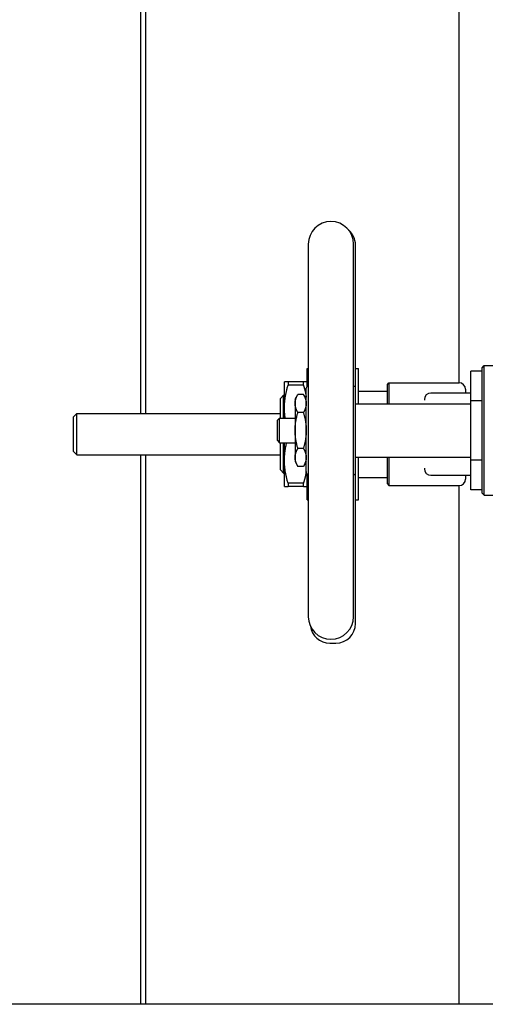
# Model space of a CAD drawing. Header units: inches. Extents: x 5 to 1128, y -85 to 748.
# Tile 594 of 656: x 1031 to 1040, y 374 to 393. Entities that reach past the tile are written whole.
import ezdxf

# ---------------------------------------------------------------- set-up
doc = ezdxf.new("R2010")
doc.units = ezdxf.units.IN
doc.header["$LTSCALE"] = 32
doc.header["$MEASUREMENT"] = 0
doc.layers.add('Visible (ANSI)', color=7, linetype='Continuous', lineweight=30)

msp = doc.modelspace()

# ---------------------------------------------------------------- linework, layer by layer
at = {"layer": 'Visible (ANSI)'}
for p, q in [((1033.63578, 385.16987), (1033.63578, 431.58997)), ((1033.72578, 385.16987), (1033.72578, 431.58997)), ((1039.72578, 385.76029), (1039.72578, 430.75627)), ((1036.83633, 388.4156), (1036.83633, 381.28174)), ((1037.70248, 381.28174), (1037.70248, 388.4156)), ((1037.73885, 385.6718), (1037.73885, 388.40215)), ((1036.81366, 385.68893), (1036.81366, 386.03601)), ((1036.81366, 386.03601), (1036.83633, 386.03601)), ((1037.73885, 386.03601), (1037.79791, 386.03601)), ((1037.79791, 385.36048), (1037.79791, 386.03601)), ((1040.16011, 385.98519), (1039.94358, 385.98519)), ((1039.94358, 385.41693), (1039.94358, 385.98519)), ((1040.16011, 386.04946), (1040.19948, 386.08883)), ((1040.16011, 383.64788), (1040.16011, 386.04946)), ((1040.19948, 383.60851), (1040.19948, 386.08883)), ((1040.19948, 386.08883), (1041.57055, 386.08883)), ((1036.38059, 385.27814), (1036.38059, 385.78011)), ((1036.74547, 385.78011), (1036.44878, 385.78011)), ((1036.44878, 385.78011), (1036.44878, 385.7121)), ((1036.74547, 385.7121), (1036.74547, 385.78011)), ((1036.74547, 385.7121), (1036.44878, 385.7121)), ((1036.79696, 384.0406), (1036.79696, 385.65674)), ((1037.74185, 384.0406), (1037.74185, 385.65674)), ((1037.79791, 385.60294), (1038.34909, 385.60294)), ((1038.34909, 385.72917), (1038.38034, 385.76042)), ((1038.34909, 385.36048), (1038.34909, 385.72917)), ((1038.38034, 385.76042), (1038.38034, 385.36048)), ((1038.38034, 385.76042), (1039.72015, 385.76042)), ((1039.84515, 385.63542), (1039.84515, 385.56357)), ((1036.30185, 385.4617), (1036.36435, 385.5242)), ((1036.30185, 385.08489), (1036.30185, 385.4617)), ((1036.36435, 385.08489), (1036.36435, 385.5242)), ((1036.36435, 385.5242), (1036.38059, 385.5242)), ((1036.58396, 385.44517), (1036.63724, 385.53745)), ((1036.58396, 385.44517), (1036.58396, 385.36525)), ((1036.74369, 385.53745), (1036.63724, 385.53745)), ((1036.79696, 385.44517), (1036.74369, 385.53745)), ((1039.05775, 385.43857), (1039.05775, 385.4291)), ((1039.94358, 385.56357), (1039.18275, 385.56357)), ((1040.16011, 385.41693), (1039.94358, 385.41693)), ((1039.94358, 384.28041), (1039.94358, 385.41693)), ((1036.38059, 385.08489), (1036.38059, 385.27814)), ((1036.58396, 385.36525), (1036.58396, 384.84867)), ((1037.74185, 385.36048), (1039.94358, 385.36048)), ((1032.34578, 385.10737), (1032.40828, 385.16987)), ((1032.34578, 384.44497), (1032.34578, 385.10737)), ((1032.40828, 384.38247), (1032.40828, 385.16987)), ((1032.40828, 385.16987), (1036.30185, 385.16987)), ((1036.24578, 385.04263), (1036.28805, 385.08489)), ((1036.24578, 384.65471), (1036.24578, 385.04263)), ((1036.28805, 384.61245), (1036.28805, 385.08489)), ((1036.28805, 385.08489), (1036.58396, 385.08489)), ((1036.74369, 385.19306), (1036.63724, 385.19306)), ((1036.58396, 384.84867), (1036.58396, 384.33209)), ((1036.24578, 384.65471), (1036.28805, 384.61245)), ((1036.28805, 384.61245), (1036.58396, 384.61245)), ((1036.30185, 384.09064), (1036.30185, 384.61245)), ((1036.36435, 384.02814), (1036.36435, 384.61245)), ((1036.38059, 384.2742), (1036.38059, 384.61245)), ((1036.74369, 384.50428), (1036.63724, 384.50428)), ((1032.34578, 384.44497), (1032.40828, 384.38247)), ((1032.40828, 384.38247), (1036.30185, 384.38247)), ((1033.63578, 373.85867), (1033.63578, 384.38247)), ((1033.72578, 373.85867), (1033.72578, 384.38247)), ((1036.38059, 383.77223), (1036.38059, 384.2742)), ((1036.58396, 384.33209), (1036.58396, 384.25217)), ((1037.74185, 384.33686), (1039.94358, 384.33686)), ((1037.79791, 383.51633), (1037.79791, 384.33686)), ((1038.34909, 383.82317), (1038.34909, 384.33686)), ((1038.38034, 384.33686), (1038.38034, 383.79192)), ((1040.16011, 384.28041), (1039.94358, 384.28041)), ((1039.94358, 383.71215), (1039.94358, 384.28041)), ((1036.30185, 384.09064), (1036.36435, 384.02814)), ((1036.58396, 384.25217), (1036.63724, 384.15989)), ((1036.74369, 384.15989), (1036.63724, 384.15989)), ((1036.79696, 384.25217), (1036.74369, 384.15989)), ((1039.05775, 384.12324), (1039.05775, 384.11377)), ((1036.36435, 384.02814), (1036.38059, 384.02814)), ((1036.81366, 383.51633), (1036.81366, 384.00841)), ((1037.73885, 381.15019), (1037.73885, 384.02554)), ((1037.79791, 383.9494), (1038.34909, 383.9494)), ((1039.18275, 383.98877), (1039.94358, 383.98877)), ((1039.84515, 383.98877), (1039.84515, 383.91692)), ((1036.74547, 383.84024), (1036.44878, 383.84024)), ((1036.44878, 383.84024), (1036.44878, 383.77223)), ((1036.74547, 383.77223), (1036.44878, 383.77223)), ((1036.74547, 383.77223), (1036.74547, 383.84024)), ((1038.34909, 383.82317), (1038.38034, 383.79192)), ((1038.38034, 383.79192), (1039.72015, 383.79192)), ((1039.72578, 373.85867), (1039.72578, 383.79204)), ((1040.16011, 383.71215), (1039.94358, 383.71215)), ((1036.81366, 383.51633), (1036.83633, 383.51633)), ((1037.73885, 383.51633), (1037.79791, 383.51633)), ((1040.16011, 383.64788), (1040.19948, 383.60851)), ((1040.19948, 383.60851), (1041.57055, 383.60851)), ((1037.24673, 380.77617), (1037.36484, 380.77617)), ((1053.80578, 373.85867), (1007.30578, 373.85867))]:
    msp.add_line(p, q, dxfattribs=at)
for centre, radius, start, end in [((1037.2694, 388.4156), 0.43307, 0, 180), ((1037.36484, 388.40215), 0.37402, 0, 49.819948), ((1036.83633, 385.65674), 0.03937, 95.73917, 180), ((1036.81665, 385.85261), 0.15748, 275.73917, 277.180756), ((1037.72216, 385.85261), 0.15748, 262.819244, 264.26083), ((1037.70248, 385.65674), 0.03937, 0, 84.26083), ((1039.72015, 385.63542), 0.125, 0, 90), ((1039.18275, 385.43857), 0.125, 90, 180), ((1039.18275, 384.11377), 0.125, 180, 270), ((1036.83633, 384.0406), 0.03937, 180, 264.26083), ((1036.81665, 383.84473), 0.15748, 82.819244, 84.26083), ((1037.72216, 383.84473), 0.15748, 95.73917, 97.180756), ((1037.70248, 384.0406), 0.03937, 275.73917, 0), ((1039.72015, 383.91692), 0.125, 270, 0), ((1037.2694, 381.28174), 0.43307, 180, 0), ((1037.24673, 381.15019), 0.37402, 187.607436, 270), ((1037.36484, 381.15019), 0.37402, 270, 0)]:
    msp.add_arc(centre, radius, start, end, dxfattribs=at)
for points, weights in [([(1036.44878, 385.78011), (1036.38059, 385.78011), (1036.38059, 385.78011)], [1.0171026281, 1.03775343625, 1]), ([(1036.81366, 385.78011), (1036.81366, 385.78011), (1036.74547, 385.78011)], [1, 1.03775343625, 1.0171026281]), ([(1036.38059, 385.27814), (1036.38059, 385.48307), (1036.44878, 385.7121)], [1, 1.03775343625, 1.0171026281]), ([(1036.74547, 385.7121), (1036.78016, 385.59557), (1036.79696, 385.4883)], [1.0171026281, 1.02750603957, 1.02308693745]), ([(1036.58396, 385.36525), (1036.58396, 385.44517), (1036.63724, 385.53745)], [1, 1.04314139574, 1.01001874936]), ([(1036.74369, 385.53745), (1036.79696, 385.44517), (1036.79696, 385.36525)], [1.01001874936, 1.04314139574, 1]), ([(1036.39473, 385.08489), (1036.38059, 385.18268), (1036.38059, 385.27814)], [1.02230034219, 1.01723860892, 1]), ([(1036.63724, 385.19306), (1036.58396, 385.28534), (1036.58396, 385.36525)], [1.01001874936, 1.04314139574, 1]), ([(1036.79696, 385.36525), (1036.79696, 385.28534), (1036.74369, 385.19306)], [1, 1.04314139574, 1.01001874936]), ([(1036.58396, 384.84867), (1036.58396, 385.0085), (1036.63724, 385.19306)], [1, 1.04314139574, 1.01001874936]), ([(1036.74369, 385.19306), (1036.79696, 385.0085), (1036.79696, 384.84867)], [1.01001874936, 1.04314139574, 1]), ([(1036.63724, 384.50428), (1036.58396, 384.68884), (1036.58396, 384.84867)], [1.01001874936, 1.04314139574, 1]), ([(1036.79696, 384.84867), (1036.79696, 384.68884), (1036.74369, 384.50428)], [1, 1.04314139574, 1.01001874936]), ([(1036.38059, 384.2742), (1036.38059, 384.43737), (1036.42291, 384.61245)], [1, 1.02983050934, 1.02319798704]), ([(1036.58396, 384.33209), (1036.58396, 384.412), (1036.63724, 384.50428)], [1, 1.04314139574, 1.01001874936]), ([(1036.74369, 384.50428), (1036.79696, 384.412), (1036.79696, 384.33209)], [1.01001874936, 1.04314139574, 1]), ([(1036.44878, 383.84024), (1036.38059, 384.06927), (1036.38059, 384.2742)], [1.0171026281, 1.03775343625, 1]), ([(1036.63724, 384.15989), (1036.58396, 384.25217), (1036.58396, 384.33209)], [1.01001874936, 1.04314139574, 1]), ([(1036.79696, 384.33209), (1036.79696, 384.25217), (1036.74369, 384.15989)], [1, 1.04314139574, 1.01001874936]), ([(1036.79696, 384.06404), (1036.78016, 383.95677), (1036.74547, 383.84024)], [1.02308693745, 1.02750603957, 1.0171026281]), ([(1036.38059, 383.77223), (1036.38059, 383.77223), (1036.44878, 383.77223)], [1, 1.03775343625, 1.0171026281]), ([(1036.74547, 383.77223), (1036.81366, 383.77223), (1036.81366, 383.77223)], [1.0171026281, 1.03775343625, 1])]:
    msp.add_rational_spline(points, weights, degree=2, dxfattribs=at)

doc.saveas('drawing.dxf')
